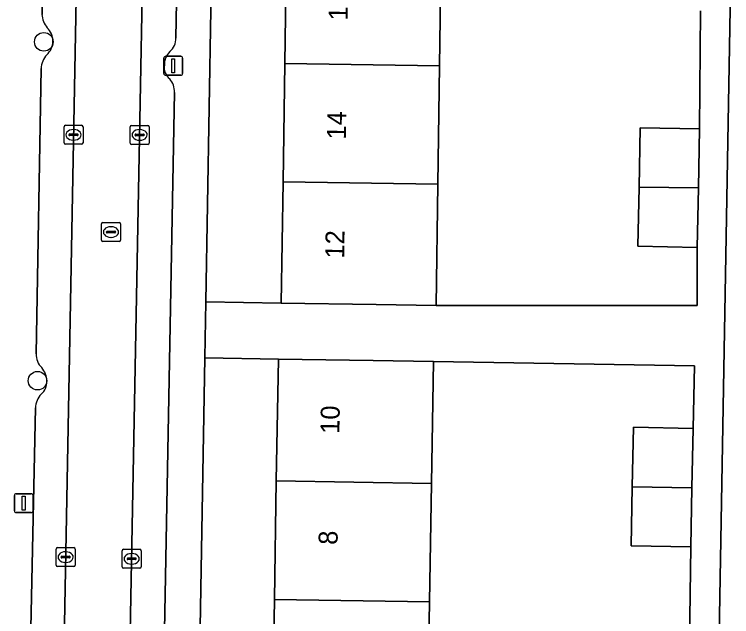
# Model space of a CAD drawing. Extents: x 160023 to 161302, y 384750 to 385707.
# Drawn here: x 160729.16 to 160766.96, y 385019.84 to 385051.59 of the extents above; entities that cross this region are included whole.
import ezdxf

# ---------------------------------------------------------------- set-up
doc = ezdxf.new("R2010")
doc.units = 0
for name, color, linetype in [('IMGEO_Boom', 7, 'Continuous'), ('IMGEO_Erf', 7, 'Continuous'), ('IMGEO_Kolk', 7, 'Continuous'), ('IMGEO_Lichtmast', 7, 'Continuous'), ('IMGEO_Pand', 7, 'Continuous'), ('IMGEO_Pand_nummerreeks', 7, 'Continuous'), ('IMGEO_Parkeervlak_open', 7, 'Continuous'), ('IMGEO_Rijbaan_lokaal_open', 7, 'Continuous'), ('IMGEO_Rioolput', 7, 'Continuous'), ('IMGEO_Voetpad_open', 7, 'Continuous')]:
    doc.layers.add(name, color=color, linetype=linetype)

msp = doc.modelspace()

# ---------------------------------------------------------------- linework, layer by layer
at = {"layer": 'IMGEO_Boom'}
for centre in [(160730.711, 385050.139), (160730.379, 385032.274)]:
    msp.add_circle(centre, 0.489, dxfattribs=at)
at = {"layer": 'IMGEO_Erf'}
msp.add_lwpolyline([(160743.672, 385067.709), (160743.76, 385073.949), (160743.849, 385080.188), (160743.937, 385086.427), (160744.028, 385092.821), (160740.222, 385092.887), (160739.245, 385036.428), (160743.227, 385036.359), (160743.318, 385042.752), (160743.406, 385048.991), (160743.495, 385055.23), (160743.583, 385061.47)], close=True, dxfattribs=at)
for points in [[(160751.654, 385055.114), (160751.565, 385048.875), (160751.477, 385042.636), (160751.386, 385036.243), (160765.147, 385036.243), (160765.147, 385039.297), (160762.02, 385039.359), (160762.082, 385042.485), (160762.144, 385045.608), (160765.272, 385045.546), (160765.324, 385051.775)], [(160742.758, 385014.51), (160742.862, 385020.749), (160742.965, 385026.988), (160743.072, 385033.416), (160739.194, 385033.483), (160738.615, 385000)], [(160764.725, 385017.285), (160764.807, 385023.514), (160761.663, 385023.576), (160761.726, 385026.678), (160761.789, 385029.826), (160764.932, 385029.763), (160764.998, 385033.052), (160751.244, 385033.281), (160751.137, 385026.853), (160751.034, 385020.614), (160750.93, 385014.375)]]:
    msp.add_lwpolyline(points, dxfattribs=at)
at = {"layer": 'IMGEO_Kolk'}
for p, q in [((160731.775, 385044.812), (160731.775, 385045.664)), ((160731.85, 385045.738), (160732.702, 385045.738)), ((160732.776, 385045.664), (160732.776, 385044.812)), ((160735.26, 385044.806), (160735.26, 385045.658)), ((160735.335, 385045.732), (160736.187, 385045.732)), ((160736.261, 385045.658), (160736.261, 385044.806)), ((160732.077, 385045.281), (160732.475, 385045.281)), ((160732.263, 385045.518), (160732.288, 385045.518)), ((160735.562, 385045.275), (160735.96, 385045.275)), ((160735.748, 385045.512), (160735.773, 385045.512)), ((160732.034, 385045.232), (160732.034, 385045.244)), ((160732.472, 385045.195), (160732.074, 385045.195)), ((160732.286, 385044.958), (160732.261, 385044.958)), ((160732.518, 385045.244), (160732.518, 385045.232)), ((160735.519, 385045.226), (160735.519, 385045.238)), ((160735.957, 385045.189), (160735.559, 385045.189)), ((160735.771, 385044.952), (160735.746, 385044.952)), ((160736.003, 385045.238), (160736.003, 385045.226)), ((160732.702, 385044.738), (160731.85, 385044.738)), ((160736.187, 385044.732), (160735.335, 385044.732)), ((160731.36, 385022.549), (160731.36, 385023.401)), ((160731.435, 385023.475), (160732.287, 385023.475)), ((160732.361, 385023.401), (160732.361, 385022.549)), ((160734.915, 385023.386), (160735.767, 385023.386)), ((160731.619, 385022.969), (160731.619, 385022.981)), ((160731.662, 385023.018), (160732.06, 385023.018)), ((160731.848, 385023.255), (160731.873, 385023.255)), ((160732.103, 385022.981), (160732.103, 385022.969)), ((160734.84, 385022.46), (160734.84, 385023.312)), ((160735.328, 385023.166), (160735.353, 385023.166)), ((160735.841, 385023.312), (160735.841, 385022.46)), ((160732.057, 385022.932), (160731.659, 385022.932)), ((160731.871, 385022.695), (160731.846, 385022.695)), ((160735.099, 385022.88), (160735.099, 385022.892)), ((160735.537, 385022.843), (160735.139, 385022.843)), ((160735.142, 385022.929), (160735.54, 385022.929)), ((160735.351, 385022.606), (160735.326, 385022.606)), ((160735.583, 385022.892), (160735.583, 385022.88)), ((160732.287, 385022.475), (160731.435, 385022.475)), ((160735.767, 385022.386), (160734.915, 385022.386))]:
    msp.add_line(p, q, dxfattribs=at)
for points in [[(160731.775, 385044.812), (160731.775, 385045.664)], [(160731.85, 385045.738), (160732.702, 385045.738)], [(160732.776, 385045.664), (160732.776, 385044.812)], [(160735.26, 385044.806), (160735.26, 385045.658)], [(160735.335, 385045.732), (160736.187, 385045.732)], [(160736.261, 385045.658), (160736.261, 385044.806)], [(160732.702, 385044.738), (160731.85, 385044.738)], [(160736.187, 385044.732), (160735.335, 385044.732)], [(160731.36, 385022.549), (160731.36, 385023.401)], [(160731.435, 385023.475), (160732.287, 385023.475)], [(160732.361, 385023.401), (160732.361, 385022.549)], [(160734.915, 385023.386), (160735.767, 385023.386)], [(160734.84, 385022.46), (160734.84, 385023.312)], [(160735.841, 385023.312), (160735.841, 385022.46)], [(160732.287, 385022.475), (160731.435, 385022.475)], [(160735.767, 385022.386), (160734.915, 385022.386)]]:
    msp.add_lwpolyline(points, dxfattribs=at)
for centre, radius, start, end in [((160731.852, 385045.662), 0.0765, 91.552, 178.448), ((160731.852, 385045.662), 0.0765, 91.552, 178.448), ((160732.7, 385045.662), 0.0765, 1.552, 88.448), ((160732.7, 385045.662), 0.0765, 1.552, 88.448), ((160735.337, 385045.656), 0.0765, 91.552, 178.448), ((160735.337, 385045.656), 0.0765, 91.552, 178.448), ((160736.185, 385045.656), 0.0765, 1.552, 88.448), ((160736.185, 385045.656), 0.0765, 1.552, 88.448), ((160732.074, 385045.241), 0.0403, 85.8775, 175.7526), ((160732.479, 385045.243), 0.0386, 1.7309, 96.639), ((160735.559, 385045.235), 0.0403, 85.8775, 175.7526), ((160735.964, 385045.237), 0.0386, 1.7309, 96.639), ((160732.071, 385045.231), 0.0366, 178.938, 274.7102), ((160732.475, 385045.238), 0.043, 264.8664, 352.4533), ((160735.556, 385045.225), 0.0366, 178.938, 274.7102), ((160735.96, 385045.232), 0.043, 264.8664, 352.4533), ((160731.852, 385044.814), 0.0765, 181.552, 268.448), ((160731.852, 385044.814), 0.0765, 181.552, 268.448), ((160732.7, 385044.814), 0.0765, 271.552, 358.448), ((160732.7, 385044.814), 0.0765, 271.552, 358.448), ((160735.337, 385044.808), 0.0765, 181.552, 268.448), ((160735.337, 385044.808), 0.0765, 181.552, 268.448), ((160736.185, 385044.808), 0.0765, 271.552, 358.448), ((160736.185, 385044.808), 0.0765, 271.552, 358.448), ((160731.437, 385023.399), 0.0765, 91.552, 178.448), ((160731.437, 385023.399), 0.0765, 91.552, 178.448), ((160732.285, 385023.399), 0.0765, 1.552, 88.448), ((160732.285, 385023.399), 0.0765, 1.552, 88.448), ((160734.917, 385023.31), 0.0765, 91.552, 178.448), ((160734.917, 385023.31), 0.0765, 91.552, 178.448), ((160735.765, 385023.31), 0.0765, 1.552, 88.448), ((160735.765, 385023.31), 0.0765, 1.552, 88.448), ((160731.659, 385022.978), 0.0403, 85.8775, 175.7526), ((160731.656, 385022.968), 0.0366, 178.938, 274.7102), ((160732.06, 385022.975), 0.043, 264.8664, 352.4533), ((160732.064, 385022.98), 0.0386, 1.7309, 96.639), ((160735.139, 385022.889), 0.0403, 85.8775, 175.7526), ((160735.136, 385022.879), 0.0366, 178.938, 274.7102), ((160735.54, 385022.886), 0.043, 264.8664, 352.4533), ((160735.544, 385022.891), 0.0386, 1.7309, 96.639), ((160731.437, 385022.551), 0.0765, 181.552, 268.448), ((160731.437, 385022.551), 0.0765, 181.552, 268.448), ((160732.285, 385022.551), 0.0765, 271.552, 358.448), ((160732.285, 385022.551), 0.0765, 271.552, 358.448), ((160734.917, 385022.462), 0.0765, 181.552, 268.448), ((160734.917, 385022.462), 0.0765, 181.552, 268.448), ((160735.765, 385022.462), 0.0765, 271.552, 358.448), ((160735.765, 385022.462), 0.0765, 271.552, 358.448)]:
    msp.add_arc(centre, radius, start, end, dxfattribs=at)
for centre, major_axis, ratio, start_param, end_param in [((160732.262, 385045.238), (-0.387, 0.002), 0.722429, 4.712389, 7.853982), ((160732.287, 385045.238), (-0.39, 0.002), 0.717154, 1.570796, 4.712389), ((160735.747, 385045.232), (-0.387, 0.002), 0.722429, 4.712389, 7.853982), ((160735.772, 385045.232), (-0.39, 0.002), 0.717154, 1.570796, 4.712389), ((160731.847, 385022.975), (-0.387, 0.002), 0.722429, 4.712389, 7.853982), ((160731.872, 385022.975), (-0.39, 0.002), 0.717154, 1.570796, 4.712389), ((160735.327, 385022.886), (-0.387, 0.002), 0.722429, 4.712389, 7.853982), ((160735.352, 385022.886), (-0.39, 0.002), 0.717154, 1.570796, 4.712389)]:
    msp.add_ellipse(centre, major_axis=major_axis, ratio=ratio, start_param=start_param, end_param=end_param, dxfattribs=at)
at = {"layer": 'IMGEO_Lichtmast'}
for p, q in [((160737.037, 385048.476), (160737.037, 385049.276)), ((160737.037, 385049.276), (160737.037, 385048.476)), ((160737.137, 385049.376), (160737.927, 385049.376)), ((160737.927, 385049.376), (160737.137, 385049.376)), ((160738.027, 385049.276), (160738.027, 385048.476)), ((160738.027, 385048.476), (160738.027, 385049.276)), ((160737.927, 385048.376), (160737.137, 385048.376)), ((160737.137, 385048.376), (160737.927, 385048.376)), ((160729.157, 385025.419), (160729.157, 385026.219)), ((160729.157, 385026.219), (160729.157, 385025.419)), ((160729.257, 385026.319), (160730.047, 385026.319)), ((160730.047, 385026.319), (160729.257, 385026.319)), ((160730.147, 385026.219), (160730.147, 385025.419)), ((160730.147, 385025.419), (160730.147, 385026.219)), ((160730.047, 385025.319), (160729.257, 385025.319)), ((160729.257, 385025.319), (160730.047, 385025.319))]:
    msp.add_line(p, q, dxfattribs=at)
for points in [[(160737.457, 385049.251), (160737.607, 385049.251), (160737.607, 385048.501), (160737.457, 385048.501), (160737.457, 385049.251)], [(160729.577, 385026.194), (160729.727, 385026.194), (160729.727, 385025.444), (160729.577, 385025.444), (160729.577, 385026.194)]]:
    msp.add_lwpolyline(points, dxfattribs=at)
for centre, start, end in [((160737.137, 385049.276), 90, 180), ((160737.137, 385049.276), 90, 180), ((160737.927, 385049.276), 0, 90), ((160737.927, 385049.276), 360, 90), ((160737.137, 385048.476), 180, 270), ((160737.137, 385048.476), 180, 270), ((160737.927, 385048.476), 270, 0), ((160737.927, 385048.476), 270, 0), ((160729.257, 385026.219), 90, 180), ((160729.257, 385026.219), 90, 180), ((160730.047, 385026.219), 0, 90), ((160730.047, 385026.219), 360, 90), ((160729.257, 385025.419), 180, 270), ((160729.257, 385025.419), 180, 270), ((160730.047, 385025.419), 270, 0), ((160730.047, 385025.419), 270, 0)]:
    msp.add_arc(centre, 0.1, start, end, dxfattribs=at)
at = {"layer": 'IMGEO_Pand'}
for points in [[(160751.565, 385048.875), (160751.654, 385055.114), (160743.495, 385055.23), (160743.406, 385048.991)], [(160743.406, 385048.991), (160743.318, 385042.752), (160751.477, 385042.636), (160751.565, 385048.875)], [(160765.272, 385045.546), (160762.144, 385045.608), (160762.082, 385042.485), (160765.21, 385042.441)], [(160743.318, 385042.752), (160743.227, 385036.359), (160748.227, 385036.288), (160751.386, 385036.243), (160751.477, 385042.636)], [(160765.21, 385042.441), (160762.082, 385042.485), (160762.02, 385039.359), (160765.147, 385039.297)], [(160751.137, 385026.853), (160751.244, 385033.281), (160748.072, 385033.333), (160743.072, 385033.416), (160742.965, 385026.988)], [(160764.932, 385029.763), (160761.789, 385029.826), (160761.726, 385026.678), (160764.869, 385026.626)], [(160751.034, 385020.614), (160751.137, 385026.853), (160742.965, 385026.988), (160742.862, 385020.749)], [(160764.869, 385026.626), (160761.726, 385026.678), (160761.663, 385023.576), (160764.807, 385023.514)], [(160742.862, 385020.749), (160742.758, 385014.51), (160750.93, 385014.375), (160751.034, 385020.614)]]:
    msp.add_lwpolyline(points, close=True, dxfattribs=at)
at = {"layer": 'IMGEO_Parkeervlak_open'}
for points in [[(160731.463, 385001.565), (160732.674, 385066.559), (160732.728, 385069.429), (160733.061, 385087.306), (160733.102, 385088.536), (160733.775, 385129.412)], [(160737.344, 385129.396), (160737.293, 385126.916), (160736.927, 385106.07), (160736.576, 385088.501), (160736.216, 385069.362), (160736.162, 385066.492), (160734.935, 385001.318)], [(160737.671, 385050.34), (160738.369, 385088.517), (160738.469, 385094.718)], [(160730.884, 385066.829), (160730.615, 385051.589)], [(160730.572, 385048.729), (160730.303, 385033.697)], [(160736.787, 385003.995), (160737.595, 385047.471)], [(160730.265, 385030.842), (160729.716, 385004.284)]]:
    msp.add_lwpolyline(points, dxfattribs=at)
for centre, radius, start, end in [((160731.813, 385051.652), 1.2, 182.9892, 219.7704), ((160730.16, 385050.158), 1.03, 0.427, 44.79), ((160736.767, 385050.321), 0.904, 309.8175, 1.2341), ((160730.235, 385050.179), 0.955, 311.1162, 359.241), ((160731.689, 385048.707), 1.117, 137.6683, 178.8642), ((160738.054, 385048.933), 0.991, 135.6432, 181.5796), ((160737.846, 385048.795), 0.79, 171.9483, 230.637), ((160736.609, 385047.526), 0.988, 356.7873, 41.8071), ((160731.236, 385033.656), 0.934, 177.5081, 227.7316), ((160729.635, 385032.201), 1.237, 2.2621, 38.1282), ((160730.054, 385032.204), 0.819, 308.9254, 3.2275), ((160731.51, 385030.747), 1.249, 138.9782, 175.6587)]:
    msp.add_arc(centre, radius, start, end, dxfattribs=at)
at = {"layer": 'IMGEO_Rijbaan_lokaal_open'}
msp.add_lwpolyline([(160767.813, 385104.916), (160765.809, 384990.866)], dxfattribs=at)
msp.add_lwpolyline([(160734.931, 385000.838), (160734.935, 385001.318), (160736.162, 385066.492), (160732.674, 385066.559), (160731.463, 385001.565), (160731.451, 385001.086)], close=True, dxfattribs=at)
at = {"layer": 'IMGEO_Rioolput'}
for p, q in [((160733.751, 385039.686), (160733.751, 385040.538)), ((160733.826, 385040.612), (160734.678, 385040.612)), ((160734.239, 385040.392), (160734.264, 385040.392)), ((160734.752, 385040.538), (160734.752, 385039.686)), ((160734.01, 385040.106), (160734.01, 385040.118)), ((160734.448, 385040.069), (160734.05, 385040.069)), ((160734.053, 385040.155), (160734.451, 385040.155)), ((160734.494, 385040.118), (160734.494, 385040.106)), ((160734.678, 385039.612), (160733.826, 385039.612)), ((160734.262, 385039.832), (160734.237, 385039.832))]:
    msp.add_line(p, q, dxfattribs=at)
for points in [[(160733.751, 385039.686), (160733.751, 385040.538)], [(160733.826, 385040.612), (160734.678, 385040.612)], [(160734.752, 385040.538), (160734.752, 385039.686)], [(160734.678, 385039.612), (160733.826, 385039.612)]]:
    msp.add_lwpolyline(points, dxfattribs=at)
for centre, radius, start, end in [((160733.828, 385040.536), 0.0765, 91.552, 178.448), ((160733.828, 385040.536), 0.0765, 91.552, 178.448), ((160734.676, 385040.536), 0.0765, 1.552, 88.448), ((160734.676, 385040.536), 0.0765, 1.552, 88.448), ((160734.05, 385040.115), 0.0403, 85.8775, 175.7526), ((160734.047, 385040.105), 0.0366, 178.938, 274.7102), ((160734.451, 385040.112), 0.043, 264.8664, 352.4533), ((160734.455, 385040.117), 0.0386, 1.7309, 96.639), ((160733.828, 385039.688), 0.0765, 181.552, 268.448), ((160733.828, 385039.688), 0.0765, 181.552, 268.448), ((160734.676, 385039.688), 0.0765, 271.552, 358.448), ((160734.676, 385039.688), 0.0765, 271.552, 358.448)]:
    msp.add_arc(centre, radius, start, end, dxfattribs=at)
for centre, major_axis, ratio, start_param, end_param in [((160734.238, 385040.112), (-0.387, 0.002), 0.722429, 4.712389, 7.853982), ((160734.263, 385040.112), (-0.39, 0.002), 0.717154, 1.570796, 4.712389)]:
    msp.add_ellipse(centre, major_axis=major_axis, ratio=ratio, start_param=start_param, end_param=end_param, dxfattribs=at)
at = {"layer": 'IMGEO_Voetpad_open'}
for points in [[(160738.586, 384998.296), (160738.615, 385000), (160739.194, 385033.483), (160739.245, 385036.428), (160740.222, 385092.887), (160740.272, 385095.767), (160740.87, 385130.296)], [(160765.809, 384990.866), (160767.813, 385104.916)], [(160738.469, 385094.718), (160738.369, 385088.517), (160737.671, 385050.34)], [(160730.615, 385051.589), (160730.884, 385066.829)], [(160765.324, 385051.775), (160765.272, 385045.546), (160765.21, 385042.441), (160765.147, 385039.297), (160765.147, 385036.243), (160751.386, 385036.243), (160748.227, 385036.288), (160743.227, 385036.359), (160739.245, 385036.428), (160739.194, 385033.483), (160743.072, 385033.416), (160748.072, 385033.333), (160751.244, 385033.281), (160764.998, 385033.052), (160764.932, 385029.763), (160764.869, 385026.626), (160764.807, 385023.514), (160764.725, 385017.285)], [(160730.303, 385033.697), (160730.572, 385048.729)], [(160737.595, 385047.471), (160736.787, 385003.995)], [(160729.716, 385004.284), (160730.265, 385030.842)]]:
    msp.add_lwpolyline(points, dxfattribs=at)
for centre, radius, start, end in [((160731.813, 385051.652), 1.2, 182.9892, 219.7704), ((160730.16, 385050.158), 1.03, 0.427, 44.79), ((160736.767, 385050.321), 0.904, 309.8175, 1.2341), ((160730.235, 385050.179), 0.955, 311.1162, 359.241), ((160731.689, 385048.707), 1.117, 137.6683, 178.8642), ((160738.054, 385048.933), 0.991, 135.6432, 181.5796), ((160737.846, 385048.795), 0.79, 171.9483, 230.637), ((160736.609, 385047.526), 0.988, 356.7873, 41.8071), ((160731.236, 385033.656), 0.934, 177.5081, 227.7316), ((160729.635, 385032.201), 1.237, 2.2621, 38.1282), ((160730.054, 385032.204), 0.819, 308.9254, 3.2275), ((160731.51, 385030.747), 1.249, 138.9782, 175.6587)]:
    msp.add_arc(centre, radius, start, end, dxfattribs=at)

# ---------------------------------------------------------------- texts
at = {"layer": 'IMGEO_Pand_nummerreeks'}
for s, rotation, p in [('16', 89.1872, (160746.719, 385051.261)), ('14', 89.1872, (160746.63, 385044.987)), ('12', 89.1872, (160746.541, 385038.711)), ('10', 89.0491, (160746.287, 385029.472)), ('8', 89.0491, (160746.19, 385023.619))]:
    msp.add_text(s, height=1, rotation=rotation, dxfattribs=at).set_placement(p)

doc.saveas('drawing.dxf')
